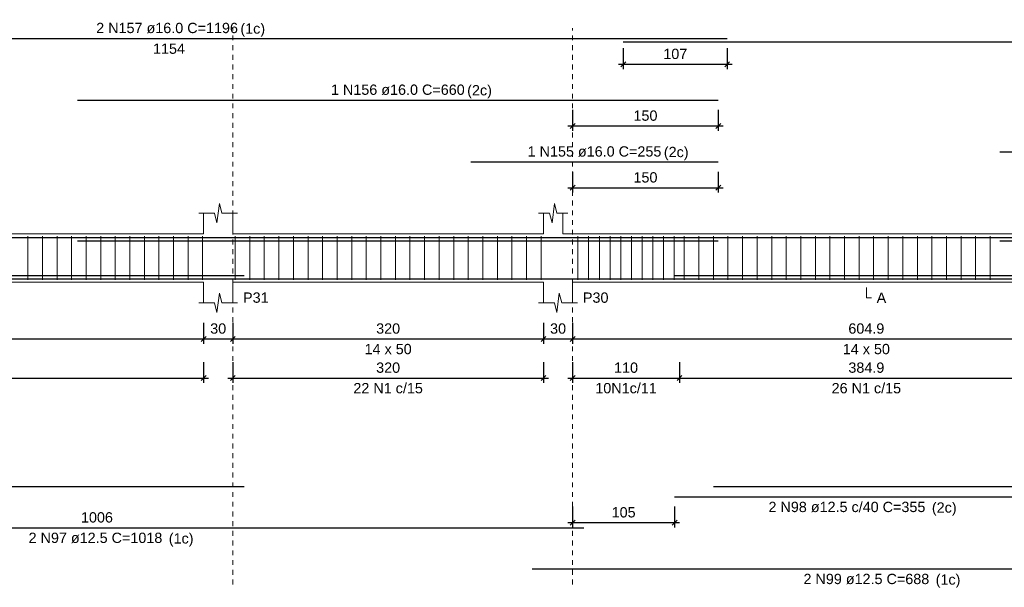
# Model space of a CAD drawing. Header units: millimetres. Extents: x 10 to 1250, y -62 to 528.
# Tile 321 of 656: x 522 to 543, y 163 to 175. Entities that reach past the tile are written whole.
import ezdxf

# ---------------------------------------------------------------- set-up
doc = ezdxf.new("R2010")
doc.units = ezdxf.units.MM
doc.header["$LTSCALE"] = 0.05
doc.linetypes.add('DOT', pattern=[6.35, 0, -6.35])
for name, color, linetype, lineweight in [('Descrição da armadura', 7, 'Continuous', 5), ('DT-Arm complementar', 5, 'Continuous', 5), ('DT-Barras na forma', 2, 'Continuous', 30), ('DT-Barras rebatidas', 2, 'Continuous', 30), ('DT-Cotas', 9, 'Continuous', 5), ('DT-Forma', 5, 'Continuous', 5), ('DT-Pontilhado', 9, 'DOT', 5), ('DT-Textos', 7, 'Continuous', 5), ('Textos armaduras', 7, 'Continuous', 5)]:
    doc.layers.add(name, color=color, linetype=linetype, lineweight=lineweight)
doc.styles.add('Arial', font='arial.ttf')
doc.styles.get("Standard").update_dxf_attribs({"font": 'arial.ttf'})
doc.dimstyles.new('UM_50.000000', dxfattribs={"dimtxt": 0.18, "dimasz": 0.1, "dimexe": 0.1, "dimexo": 0.2, "dimgap": 0.1, "dimtad": 1, "dimdec": 1, "dimlfac": 50, "dimzin": 0, "dimdsep": 46, "dimtxsty": 'Standard', "dimblk": 'OBLIQUE', "dimcen": 0.09, "dimdle": 0.1, "dimadec": 1, "dimazin": 2, "dimtfac": 1, "dimtdec": 1, "dimtofl": 0, "dimtmove": 0, "dimatfit": 3, "dimldrblk": 'OBLIQUE', "dimfxl": 1, "dimtolj": 1, "dimarcsym": 1})

# ---------------------------------------------------------------- blocks, each defined once
blk = doc.blocks.new('_Oblique')
at = {"color": 0, "linetype": 'ByBlock', "lineweight": -2}
blk.add_line((-0.5, -0.5), (0.5, 0.5), dxfattribs=at)
blk = doc.blocks.new('*D2017')
at = {"layer": 'Defpoints', "color": 0, "transparency": 16777216}
for p in [(514.356, 168.606), (526.096, 168.606), (526.096, 168.077)]:
    blk.add_point(p, dxfattribs=at)
at = {"layer": 'DT-Cotas', "color": 0, "lineweight": -2, "transparency": 16777216}
for p, q in [((514.356, 168.406), (514.356, 167.977)), ((526.096, 168.406), (526.096, 167.977)), ((514.256, 168.077), (526.196, 168.077))]:
    blk.add_line(p, q, dxfattribs=at)
at = {"layer": 'DT-Cotas', "color": 0, "lineweight": -2, "transparency": 16777216, "xscale": 0.1, "yscale": 0.1, "zscale": 0.1, "rotation": 180}
blk.add_blockref('_Oblique', (514.356, 168.077), dxfattribs=at)
at = {"layer": 'DT-Cotas', "color": 0, "lineweight": -2, "transparency": 16777216, "xscale": 0.1, "yscale": 0.1, "zscale": 0.1}
blk.add_blockref('_Oblique', (526.096, 168.077), dxfattribs=at)
at = {"layer": 'DT-Cotas', "transparency": 16777216, "insert": (520.226, 168.289), "char_height": 0.2118, "attachment_point": 5, "rotation": 0.0057, "style": 'Arial'}
blk.add_mtext('\\A1;587', dxfattribs=at)
blk = doc.blocks.new('*D2018')
at = {"layer": 'Defpoints', "color": 0, "transparency": 16777216}
for p in [(526.096, 168.606), (526.696, 168.606), (526.696, 168.077)]:
    blk.add_point(p, dxfattribs=at)
at = {"layer": 'DT-Cotas', "color": 0, "lineweight": -2, "transparency": 16777216}
for p, q in [((526.096, 168.406), (526.096, 167.977)), ((526.696, 168.406), (526.696, 167.977)), ((525.996, 168.077), (526.796, 168.077))]:
    blk.add_line(p, q, dxfattribs=at)
at = {"layer": 'DT-Cotas', "color": 0, "lineweight": -2, "transparency": 16777216, "xscale": 0.1, "yscale": 0.1, "zscale": 0.1, "rotation": 180}
blk.add_blockref('_Oblique', (526.096, 168.077), dxfattribs=at)
at = {"layer": 'DT-Cotas', "color": 0, "lineweight": -2, "transparency": 16777216, "xscale": 0.1, "yscale": 0.1, "zscale": 0.1}
blk.add_blockref('_Oblique', (526.696, 168.077), dxfattribs=at)
at = {"layer": 'DT-Cotas', "transparency": 16777216, "insert": (526.396, 168.289), "char_height": 0.2118, "attachment_point": 5, "rotation": 0.0057, "style": 'Arial'}
blk.add_mtext('\\A1;30', dxfattribs=at)
blk = doc.blocks.new('*D2019')
at = {"layer": 'Defpoints', "color": 0, "transparency": 16777216}
for p in [(526.696, 168.606), (533.096, 168.606), (533.096, 168.077)]:
    blk.add_point(p, dxfattribs=at)
at = {"layer": 'DT-Cotas', "color": 0, "lineweight": -2, "transparency": 16777216}
for p, q in [((526.696, 168.406), (526.696, 167.977)), ((533.096, 168.406), (533.096, 167.977)), ((526.596, 168.077), (533.196, 168.077))]:
    blk.add_line(p, q, dxfattribs=at)
at = {"layer": 'DT-Cotas', "color": 0, "lineweight": -2, "transparency": 16777216, "xscale": 0.1, "yscale": 0.1, "zscale": 0.1, "rotation": 180}
blk.add_blockref('_Oblique', (526.696, 168.077), dxfattribs=at)
at = {"layer": 'DT-Cotas', "color": 0, "lineweight": -2, "transparency": 16777216, "xscale": 0.1, "yscale": 0.1, "zscale": 0.1}
blk.add_blockref('_Oblique', (533.096, 168.077), dxfattribs=at)
at = {"layer": 'DT-Cotas', "transparency": 16777216, "insert": (529.896, 168.289), "char_height": 0.2118, "attachment_point": 5, "rotation": 0.0057, "style": 'Arial'}
blk.add_mtext('\\A1;320', dxfattribs=at)
blk = doc.blocks.new('*D2020')
at = {"layer": 'Defpoints', "color": 0, "transparency": 16777216}
for p in [(533.096, 168.606), (533.696, 168.606), (533.696, 168.077)]:
    blk.add_point(p, dxfattribs=at)
at = {"layer": 'DT-Cotas', "color": 0, "lineweight": -2, "transparency": 16777216}
for p, q in [((533.096, 168.406), (533.096, 167.977)), ((533.696, 168.406), (533.696, 167.977)), ((532.996, 168.077), (533.796, 168.077))]:
    blk.add_line(p, q, dxfattribs=at)
at = {"layer": 'DT-Cotas', "color": 0, "lineweight": -2, "transparency": 16777216, "xscale": 0.1, "yscale": 0.1, "zscale": 0.1, "rotation": 180}
blk.add_blockref('_Oblique', (533.096, 168.077), dxfattribs=at)
at = {"layer": 'DT-Cotas', "color": 0, "lineweight": -2, "transparency": 16777216, "xscale": 0.1, "yscale": 0.1, "zscale": 0.1}
blk.add_blockref('_Oblique', (533.696, 168.077), dxfattribs=at)
at = {"layer": 'DT-Cotas', "transparency": 16777216, "insert": (533.396, 168.289), "char_height": 0.2118, "attachment_point": 5, "rotation": 0.0057, "style": 'Arial'}
blk.add_mtext('\\A1;30', dxfattribs=at)
blk = doc.blocks.new('*D2021')
at = {"layer": 'Defpoints', "color": 0, "transparency": 16777216}
for p in [(533.696, 168.606), (545.795, 168.606), (545.795, 168.077)]:
    blk.add_point(p, dxfattribs=at)
at = {"layer": 'DT-Cotas', "color": 0, "lineweight": -2, "transparency": 16777216}
for p, q in [((533.696, 168.406), (533.696, 167.977)), ((545.795, 168.406), (545.795, 167.977)), ((533.596, 168.077), (545.895, 168.077))]:
    blk.add_line(p, q, dxfattribs=at)
at = {"layer": 'DT-Cotas', "color": 0, "lineweight": -2, "transparency": 16777216, "xscale": 0.1, "yscale": 0.1, "zscale": 0.1, "rotation": 180}
blk.add_blockref('_Oblique', (533.696, 168.077), dxfattribs=at)
at = {"layer": 'DT-Cotas', "color": 0, "lineweight": -2, "transparency": 16777216, "xscale": 0.1, "yscale": 0.1, "zscale": 0.1}
blk.add_blockref('_Oblique', (545.795, 168.077), dxfattribs=at)
at = {"layer": 'DT-Cotas', "transparency": 16777216, "insert": (539.745, 168.289), "char_height": 0.2118, "attachment_point": 5, "rotation": 0.0057, "style": 'Arial'}
blk.add_mtext('\\A1;604.9', dxfattribs=at)
blk = doc.blocks.new('*D2027')
at = {"layer": 'Defpoints', "color": 0, "transparency": 16777216}
for p in [(514.356, 167.801), (526.096, 167.801), (526.096, 167.272)]:
    blk.add_point(p, dxfattribs=at)
at = {"layer": 'DT-Cotas', "color": 0, "lineweight": -2, "transparency": 16777216}
for p, q in [((514.356, 167.601), (514.356, 167.172)), ((526.096, 167.601), (526.096, 167.172)), ((514.256, 167.272), (526.196, 167.272))]:
    blk.add_line(p, q, dxfattribs=at)
at = {"layer": 'DT-Cotas', "color": 0, "lineweight": -2, "transparency": 16777216, "xscale": 0.1, "yscale": 0.1, "zscale": 0.1, "rotation": 180}
blk.add_blockref('_Oblique', (514.356, 167.272), dxfattribs=at)
at = {"layer": 'DT-Cotas', "color": 0, "lineweight": -2, "transparency": 16777216, "xscale": 0.1, "yscale": 0.1, "zscale": 0.1}
blk.add_blockref('_Oblique', (526.096, 167.272), dxfattribs=at)
at = {"layer": 'DT-Cotas', "transparency": 16777216, "insert": (520.226, 167.484), "char_height": 0.2118, "attachment_point": 5, "rotation": 0.0057, "style": 'Arial'}
blk.add_mtext('\\A1;587', dxfattribs=at)
blk = doc.blocks.new('*D2011')
at = {"layer": 'Defpoints', "color": 0, "transparency": 16777216}
for p in [(526.696, 167.801), (533.096, 167.801), (533.096, 167.272)]:
    blk.add_point(p, dxfattribs=at)
at = {"layer": 'DT-Cotas', "color": 0, "lineweight": -2, "transparency": 16777216}
for p, q in [((526.696, 167.601), (526.696, 167.172)), ((533.096, 167.601), (533.096, 167.172)), ((526.596, 167.272), (533.196, 167.272))]:
    blk.add_line(p, q, dxfattribs=at)
at = {"layer": 'DT-Cotas', "color": 0, "lineweight": -2, "transparency": 16777216, "xscale": 0.1, "yscale": 0.1, "zscale": 0.1, "rotation": 180}
blk.add_blockref('_Oblique', (526.696, 167.272), dxfattribs=at)
at = {"layer": 'DT-Cotas', "color": 0, "lineweight": -2, "transparency": 16777216, "xscale": 0.1, "yscale": 0.1, "zscale": 0.1}
blk.add_blockref('_Oblique', (533.096, 167.272), dxfattribs=at)
at = {"layer": 'DT-Cotas', "transparency": 16777216, "insert": (529.896, 167.484), "char_height": 0.2118, "attachment_point": 5, "rotation": 0.0057, "style": 'Arial'}
blk.add_mtext('\\A1;320', dxfattribs=at)
blk = doc.blocks.new('*D2012')
at = {"layer": 'Defpoints', "color": 0, "transparency": 16777216}
for p in [(533.696, 167.801), (535.896, 167.801), (535.896, 167.272)]:
    blk.add_point(p, dxfattribs=at)
at = {"layer": 'DT-Cotas', "color": 0, "lineweight": -2, "transparency": 16777216}
for p, q in [((533.696, 167.601), (533.696, 167.172)), ((535.896, 167.601), (535.896, 167.172)), ((533.596, 167.272), (535.996, 167.272))]:
    blk.add_line(p, q, dxfattribs=at)
at = {"layer": 'DT-Cotas', "color": 0, "lineweight": -2, "transparency": 16777216, "xscale": 0.1, "yscale": 0.1, "zscale": 0.1, "rotation": 180}
blk.add_blockref('_Oblique', (533.696, 167.272), dxfattribs=at)
at = {"layer": 'DT-Cotas', "color": 0, "lineweight": -2, "transparency": 16777216, "xscale": 0.1, "yscale": 0.1, "zscale": 0.1}
blk.add_blockref('_Oblique', (535.896, 167.272), dxfattribs=at)
at = {"layer": 'DT-Cotas', "transparency": 16777216, "insert": (534.796, 167.484), "char_height": 0.2118, "attachment_point": 5, "rotation": 0.0057, "style": 'Arial'}
blk.add_mtext('\\A1;110', dxfattribs=at)
blk = doc.blocks.new('*D2014')
at = {"layer": 'Defpoints', "color": 0, "transparency": 16777216}
for p in [(535.896, 167.801), (543.595, 167.801), (543.595, 167.272)]:
    blk.add_point(p, dxfattribs=at)
at = {"layer": 'DT-Cotas', "color": 0, "lineweight": -2, "transparency": 16777216}
for p, q in [((535.896, 167.601), (535.896, 167.172)), ((543.595, 167.601), (543.595, 167.172)), ((535.796, 167.272), (543.695, 167.272))]:
    blk.add_line(p, q, dxfattribs=at)
at = {"layer": 'DT-Cotas', "color": 0, "lineweight": -2, "transparency": 16777216, "xscale": 0.1, "yscale": 0.1, "zscale": 0.1, "rotation": 180}
blk.add_blockref('_Oblique', (535.896, 167.272), dxfattribs=at)
at = {"layer": 'DT-Cotas', "color": 0, "lineweight": -2, "transparency": 16777216, "xscale": 0.1, "yscale": 0.1, "zscale": 0.1}
blk.add_blockref('_Oblique', (543.595, 167.272), dxfattribs=at)
at = {"layer": 'DT-Cotas', "transparency": 16777216, "insert": (539.745, 167.484), "char_height": 0.2118, "attachment_point": 5, "rotation": 0.0057, "style": 'Arial'}
blk.add_mtext('\\A1;384.9', dxfattribs=at)
blk = doc.blocks.new('*D2032')
at = {"layer": 'Defpoints', "color": 0, "transparency": 16777216}
for p in [(533.696, 164.824), (535.796, 164.824), (533.696, 164.294)]:
    blk.add_point(p, dxfattribs=at)
at = {"layer": 'DT-Cotas', "color": 0, "lineweight": -2, "transparency": 16777216}
for p, q in [((533.696, 164.624), (533.696, 164.194)), ((535.796, 164.624), (535.796, 164.194)), ((535.896, 164.294), (533.596, 164.294))]:
    blk.add_line(p, q, dxfattribs=at)
at = {"layer": 'DT-Cotas', "color": 0, "lineweight": -2, "transparency": 16777216, "xscale": 0.1, "yscale": 0.1, "zscale": 0.1, "rotation": 180}
blk.add_blockref('_Oblique', (533.696, 164.294), dxfattribs=at)
at = {"layer": 'DT-Cotas', "color": 0, "lineweight": -2, "transparency": 16777216, "xscale": 0.1, "yscale": 0.1, "zscale": 0.1}
blk.add_blockref('_Oblique', (535.796, 164.294), dxfattribs=at)
at = {"layer": 'DT-Cotas', "transparency": 16777216, "insert": (534.746, 164.506), "char_height": 0.2118, "attachment_point": 5, "rotation": 0.0057, "style": 'Arial'}
blk.add_mtext('\\A1;105', dxfattribs=at)
blk = doc.blocks.new('*D2034')
at = {"layer": 'Defpoints', "color": 0, "transparency": 16777216}
for p in [(533.696, 171.719), (536.696, 171.719), (536.696, 171.189)]:
    blk.add_point(p, dxfattribs=at)
at = {"layer": 'DT-Cotas', "color": 0, "lineweight": -2, "transparency": 16777216}
for p, q in [((533.696, 171.519), (533.696, 171.089)), ((536.696, 171.519), (536.696, 171.089)), ((533.596, 171.189), (536.796, 171.189))]:
    blk.add_line(p, q, dxfattribs=at)
at = {"layer": 'DT-Cotas', "color": 0, "lineweight": -2, "transparency": 16777216, "xscale": 0.1, "yscale": 0.1, "zscale": 0.1, "rotation": 180}
blk.add_blockref('_Oblique', (533.696, 171.189), dxfattribs=at)
at = {"layer": 'DT-Cotas', "color": 0, "lineweight": -2, "transparency": 16777216, "xscale": 0.1, "yscale": 0.1, "zscale": 0.1}
blk.add_blockref('_Oblique', (536.696, 171.189), dxfattribs=at)
at = {"layer": 'DT-Cotas', "transparency": 16777216, "insert": (535.196, 171.401), "char_height": 0.2118, "attachment_point": 5, "rotation": 0.0057, "style": 'Arial'}
blk.add_mtext('\\A1;150', dxfattribs=at)
blk = doc.blocks.new('*D2035')
at = {"layer": 'Defpoints', "color": 0, "transparency": 16777216}
for p in [(533.696, 172.99), (536.696, 172.99), (536.696, 172.46)]:
    blk.add_point(p, dxfattribs=at)
at = {"layer": 'DT-Cotas', "color": 0, "lineweight": -2, "transparency": 16777216}
for p, q in [((533.696, 172.79), (533.696, 172.36)), ((536.696, 172.79), (536.696, 172.36)), ((533.596, 172.46), (536.796, 172.46))]:
    blk.add_line(p, q, dxfattribs=at)
at = {"layer": 'DT-Cotas', "color": 0, "lineweight": -2, "transparency": 16777216, "xscale": 0.1, "yscale": 0.1, "zscale": 0.1, "rotation": 180}
blk.add_blockref('_Oblique', (533.696, 172.46), dxfattribs=at)
at = {"layer": 'DT-Cotas', "color": 0, "lineweight": -2, "transparency": 16777216, "xscale": 0.1, "yscale": 0.1, "zscale": 0.1}
blk.add_blockref('_Oblique', (536.696, 172.46), dxfattribs=at)
at = {"layer": 'DT-Cotas', "transparency": 16777216, "insert": (535.196, 172.672), "char_height": 0.2118, "attachment_point": 5, "rotation": 0.0057, "style": 'Arial'}
blk.add_mtext('\\A1;150', dxfattribs=at)
blk = doc.blocks.new('*D2037')
at = {"layer": 'Defpoints', "color": 0, "transparency": 16777216}
for p in [(534.74, 174.26), (536.88, 174.26), (536.88, 173.731)]:
    blk.add_point(p, dxfattribs=at)
at = {"layer": 'DT-Cotas', "color": 0, "lineweight": -2, "transparency": 16777216}
for p, q in [((534.74, 174.06), (534.74, 173.631)), ((536.88, 174.06), (536.88, 173.631)), ((534.64, 173.731), (536.98, 173.731))]:
    blk.add_line(p, q, dxfattribs=at)
at = {"layer": 'DT-Cotas', "color": 0, "lineweight": -2, "transparency": 16777216, "xscale": 0.1, "yscale": 0.1, "zscale": 0.1, "rotation": 180}
blk.add_blockref('_Oblique', (534.74, 173.731), dxfattribs=at)
at = {"layer": 'DT-Cotas', "color": 0, "lineweight": -2, "transparency": 16777216, "xscale": 0.1, "yscale": 0.1, "zscale": 0.1}
blk.add_blockref('_Oblique', (536.88, 173.731), dxfattribs=at)
at = {"layer": 'DT-Cotas', "transparency": 16777216, "insert": (535.81, 173.943), "char_height": 0.2118, "attachment_point": 5, "rotation": 0.0057, "style": 'Arial'}
blk.add_mtext('\\A1;107', dxfattribs=at)

msp = doc.modelspace()

# ---------------------------------------------------------------- linework, layer by layer
at = {"layer": 'DT-Arm complementar'}
for p, q in [((522.476, 169.2916), (522.476, 170.1916)), ((522.776, 169.2916), (522.776, 170.1916)), ((523.076, 169.2916), (523.076, 170.1916)), ((523.376, 169.2916), (523.376, 170.1916)), ((523.676, 169.2916), (523.676, 170.1916)), ((523.976, 169.2916), (523.976, 170.1916)), ((524.276, 169.2916), (524.276, 170.1916)), ((524.576, 169.2916), (524.576, 170.1916)), ((524.876, 169.2916), (524.876, 170.1916)), ((525.176, 169.2916), (525.176, 170.1916)), ((525.476, 169.2916), (525.476, 170.1916)), ((525.776, 169.2916), (525.776, 170.1916)), ((526.076, 169.2916), (526.076, 170.1916)), ((526.746, 169.2916), (526.746, 170.1916)), ((527.046, 169.2916), (527.046, 170.1916)), ((527.346, 169.2916), (527.346, 170.1916)), ((527.646, 169.2916), (527.646, 170.1916)), ((527.946, 169.2916), (527.946, 170.1916)), ((528.246, 169.2916), (528.246, 170.1916)), ((528.546, 169.2916), (528.546, 170.1916)), ((528.846, 169.2916), (528.846, 170.1916)), ((529.146, 169.2916), (529.146, 170.1916)), ((529.446, 169.2916), (529.446, 170.1916)), ((529.746, 169.2916), (529.746, 170.1916)), ((530.046, 169.2916), (530.046, 170.1916)), ((530.346, 169.2916), (530.346, 170.1916)), ((530.646, 169.2916), (530.646, 170.1916)), ((530.946, 169.2916), (530.946, 170.1916)), ((531.246, 169.2916), (531.246, 170.1916)), ((531.546, 169.2916), (531.546, 170.1916)), ((531.846, 169.2916), (531.846, 170.1916)), ((532.146, 169.2916), (532.146, 170.1916)), ((532.446, 169.2916), (532.446, 170.1916)), ((532.746, 169.2916), (532.746, 170.1916)), ((533.046, 169.2916), (533.046, 170.1916)), ((533.806, 169.2916), (533.806, 170.1916)), ((534.026, 169.2916), (534.026, 170.1916)), ((534.246, 169.2916), (534.246, 170.1916)), ((534.466, 169.2916), (534.466, 170.1916)), ((534.686, 169.2916), (534.686, 170.1916)), ((534.906, 169.2916), (534.906, 170.1916)), ((535.126, 169.2916), (535.126, 170.1916)), ((535.346, 169.2916), (535.346, 170.1916)), ((535.566, 169.2916), (535.566, 170.1916)), ((535.786, 169.2916), (535.786, 170.1916)), ((535.9954, 169.2916), (535.9954, 170.1916)), ((536.2954, 169.2916), (536.2954, 170.1916)), ((536.5954, 169.2916), (536.5954, 170.1916)), ((536.8954, 169.2916), (536.8954, 170.1916)), ((537.1954, 169.2916), (537.1954, 170.1916)), ((537.4954, 169.2916), (537.4954, 170.1916)), ((537.7954, 169.2916), (537.7954, 170.1916)), ((538.0954, 169.2916), (538.0954, 170.1916)), ((538.3954, 169.2916), (538.3954, 170.1916)), ((538.6954, 169.2916), (538.6954, 170.1916)), ((538.9954, 169.2916), (538.9954, 170.1916)), ((539.2954, 169.2916), (539.2954, 170.1916)), ((539.5954, 169.2916), (539.5954, 170.1916)), ((539.8954, 169.2916), (539.8954, 170.1916)), ((540.1954, 169.2916), (540.1954, 170.1916)), ((540.4954, 169.2916), (540.4954, 170.1916)), ((540.7954, 169.2916), (540.7954, 170.1916)), ((541.0954, 169.2916), (541.0954, 170.1916)), ((541.3954, 169.2916), (541.3954, 170.1916)), ((541.6954, 169.2916), (541.6954, 170.1916)), ((541.9954, 169.2916), (541.9954, 170.1916)), ((542.2954, 169.2916), (542.2954, 170.1916))]:
    msp.add_line(p, q, dxfattribs=at)
at = {"layer": 'DT-Barras na forma'}
for points in [[(513.806, 169.2396), (513.806, 170.1656), (536.88, 170.1656)], [(534.74, 170.1656), (556.9846, 170.1656)], [(523.496, 170.0936), (536.696, 170.0936)], [(531.596, 170.0936), (536.696, 170.0936)], [(542.4948, 170.0936), (548.8948, 170.0936)], [(513.806, 169.6791), (513.806, 169.3791), (526.9299, 169.3791)], [(513.806, 169.6141), (513.806, 169.3141), (533.9299, 169.3141)], [(535.796, 169.3791), (542.8948, 169.3791)], [(536.596, 169.3791), (543.6948, 169.3791)], [(532.8621, 169.3141), (546.6287, 169.3141)]]:
    msp.add_lwpolyline(points, dxfattribs=at)
at = {"layer": 'DT-Barras rebatidas'}
for p, q in [((513.886, 174.2604), (536.88, 174.2604)), ((534.74, 174.1898), (556.9846, 174.1898)), ((523.496, 172.9896), (536.696, 172.9896)), ((542.4948, 171.9306), (548.8948, 171.9306)), ((531.596, 171.7188), (536.696, 171.7188)), ((513.8685, 165.0357), (526.9299, 165.0357)), ((535.796, 164.8239), (542.8948, 164.8239)), ((513.8685, 164.1885), (533.9299, 164.1885)), ((532.8621, 163.3413), (546.6287, 163.3413))]:
    msp.add_line(p, q, dxfattribs=at)
msp.add_lwpolyline([(536.596, 165.0357), (543.6948, 165.0357)], dxfattribs=at)
at = {"layer": 'DT-Forma'}
for p, q in [((526.371, 170.4652), (526.421, 170.8652)), ((526.421, 170.8652), (526.471, 170.6652)), ((533.271, 170.4652), (533.321, 170.8652)), ((533.321, 170.8652), (533.371, 170.6652)), ((525.996, 170.6652), (526.321, 170.6652)), ((526.096, 170.2416), (526.096, 170.6652)), ((526.321, 170.6652), (526.371, 170.4652)), ((526.471, 170.6652), (526.796, 170.6652)), ((526.696, 170.6652), (526.696, 170.2416)), ((532.996, 170.6652), (533.221, 170.6652)), ((533.096, 170.2416), (533.096, 170.6652)), ((533.221, 170.6652), (533.271, 170.4652)), ((533.371, 170.6652), (533.596, 170.6652)), ((533.496, 170.6652), (533.496, 170.2416)), ((514.156, 170.2416), (526.096, 170.2416)), ((526.696, 170.2416), (533.096, 170.2416)), ((533.496, 170.2416), (545.7948, 170.2416)), ((514.356, 169.2416), (526.096, 169.2416)), ((526.096, 169.2416), (526.096, 168.818)), ((526.696, 168.818), (526.696, 169.2416)), ((526.696, 169.2416), (533.096, 169.2416)), ((533.096, 169.2416), (533.096, 168.818)), ((533.696, 168.818), (533.696, 169.2416)), ((533.696, 169.2416), (545.7948, 169.2416)), ((526.371, 168.618), (526.421, 169.018)), ((526.421, 169.018), (526.471, 168.818)), ((533.371, 168.618), (533.421, 169.018)), ((533.421, 169.018), (533.471, 168.818)), ((525.996, 168.818), (526.321, 168.818)), ((526.321, 168.818), (526.371, 168.618)), ((526.471, 168.818), (526.796, 168.818)), ((532.996, 168.818), (533.321, 168.818)), ((533.321, 168.818), (533.371, 168.618)), ((533.471, 168.818), (533.796, 168.818))]:
    msp.add_line(p, q, dxfattribs=at)
at = {"layer": 'DT-Pontilhado', "ltscale": 0.2}
for p, q in [((526.696, 163.0236), (526.696, 174.4722)), ((533.696, 163.0236), (533.696, 174.4722))]:
    msp.add_line(p, q, dxfattribs=at)
at = {"layer": 'DT-Textos'}
msp.add_lwpolyline([(539.7454, 169.1357), (539.7454, 168.9239), (539.8513, 168.9239)], dxfattribs=at)

# ---------------------------------------------------------------- texts
at = {"layer": 'Descrição da armadura', "linetype": 'Continuous', "char_height": 0.2118, "attachment_point": 8, "line_spacing_factor": 0.798, "style": 'Arial'}
for s, insert, width in [('2 N157 ø16.0 C=1196', (525.343, 174.3663), 5.854558), ('1 N156 ø16.0 C=660', (530.096, 173.0955), 5.524605), ('1 N155 ø16.0 C=255', (534.146, 171.8247), 5.524605), ('22 N1 c/15', (529.896, 166.9542), 2.869342), ('10N1c/11', (534.796, 166.9542), 2.539679), ('26 N1 c/15', (539.7454, 166.9542), 2.869342), ('2 N98 ø12.5 c/40 C=355', (539.3454, 164.5062), 6.480859), ('2 N97 ø12.5 C=1018', (523.868, 163.8708), 5.524605), ('2 N99 ø12.5 C=688', (539.7454, 163.0236), 5.194653)]:
    msp.add_mtext(s, dxfattribs=dict(at, insert=insert, width=width))
at = {"layer": 'DT-Textos', "char_height": 0.2118, "line_spacing_factor": 0.798, "style": 'Arial'}
for s, insert, width, attachment_point in [('(1c)', (526.8531, 174.2961), 1.009083, 7), ('(2c)', (531.5241, 173.0261), 1.009083, 7), ('(2c)', (535.5741, 171.7551), 1.009083, 7), ('P31', (526.9078, 168.818), 1.042557, 7), ('P30', (533.9078, 168.818), 1.042557, 7), ('A', (539.9572, 168.818), 0.390816, 7), ('14 x 50', (529.896, 167.759), 1.922035, 8), ('14 x 50', (539.7454, 167.759), 1.922035, 8), ('(2c)', (541.0951, 164.4361), 1.009083, 7), ('(1c)', (525.3781, 163.8011), 1.009083, 7), ('(1c)', (541.1731, 162.9541), 1.009083, 7)]:
    msp.add_mtext(s, dxfattribs=dict(at, insert=insert, width=width, attachment_point=attachment_point))
at = {"layer": 'Textos armaduras', "linetype": 'Continuous', "char_height": 0.2118, "width": 1.31981, "attachment_point": 7, "line_spacing_factor": 0.798, "style": 'Arial'}
for s, insert in [('1154', (525.053, 173.9427)), ('1006', (523.5693, 164.2944))]:
    msp.add_mtext(s, dxfattribs=dict(at, insert=insert))

# ---------------------------------------------------------------- dimensions: what is measured, and where the dimension line sits
at = {"layer": 'DT-Cotas'}
for base, p1, p2, picture, middle in [((536.88, 173.7309), (534.74, 174.2604), (536.88, 174.2604), '*D2037', (535.81, 173.9427)), ((536.696, 172.4601), (533.696, 172.9896), (536.696, 172.9896), '*D2035', (535.196, 172.6719)), ((536.696, 171.1893), (533.696, 171.7188), (536.696, 171.7188), '*D2034', (535.196, 171.4011)), ((526.096, 168.0767), (514.356, 168.6062), (526.096, 168.6062), '*D2017', (520.226, 168.2885)), ((526.696, 168.0767), (526.096, 168.6062), (526.696, 168.6062), '*D2018', (526.396, 168.2885)), ((533.096, 168.0767), (526.696, 168.6062), (533.096, 168.6062), '*D2019', (529.896, 168.2885)), ((533.696, 168.0767), (533.096, 168.6062), (533.696, 168.6062), '*D2020', (533.396, 168.2885)), ((545.7948, 168.0767), (533.696, 168.6062), (545.7948, 168.6062), '*D2021', (539.7454, 168.2885)), ((526.096, 167.2719), (514.356, 167.8014), (526.096, 167.8014), '*D2027', (520.226, 167.4837)), ((533.096, 167.2719), (526.696, 167.8014), (533.096, 167.8014), '*D2011', (529.896, 167.4837)), ((535.896, 167.2719), (533.696, 167.8014), (535.896, 167.8014), '*D2012', (534.796, 167.4837)), ((543.5948, 167.2719), (535.896, 167.8014), (543.5948, 167.8014), '*D2014', (539.7454, 167.4837)), ((533.696, 164.2944), (535.796, 164.8239), (533.696, 164.8239), '*D2032', (534.746, 164.5062))]:
    dim = msp.add_linear_dim(base=base, p1=p1, p2=p2, dimstyle='UM_50.000000', override={"dimtxt": 0.2118, "dimasz": 0.1, "dimexe": 0.1, "dimexo": 0.2, "dimtad": 1, "dimtih": 0, "dimtoh": 0, "dimdec": 1, "dimlfac": 50, "dimzin": 8, "dimtxsty": 'Arial', "dimblk": 'Oblique', "dimblk1": 'Oblique', "dimblk2": 'Oblique', "dimsah": 1, "dimdle": 0.1, "dimse1": 0, "dimse2": 0, "dimclrt": 256, "dimadec": 1, "dimazin": 3, "dimtmove": 2, "dimldrblk": 'Oblique'}, dxfattribs=at)
    dim.commit()
    dim.dimension.update_dxf_attribs({"geometry": picture, "text_midpoint": middle, "dimtype": 160, "text_rotation": 0.00573})

doc.saveas('drawing.dxf')
